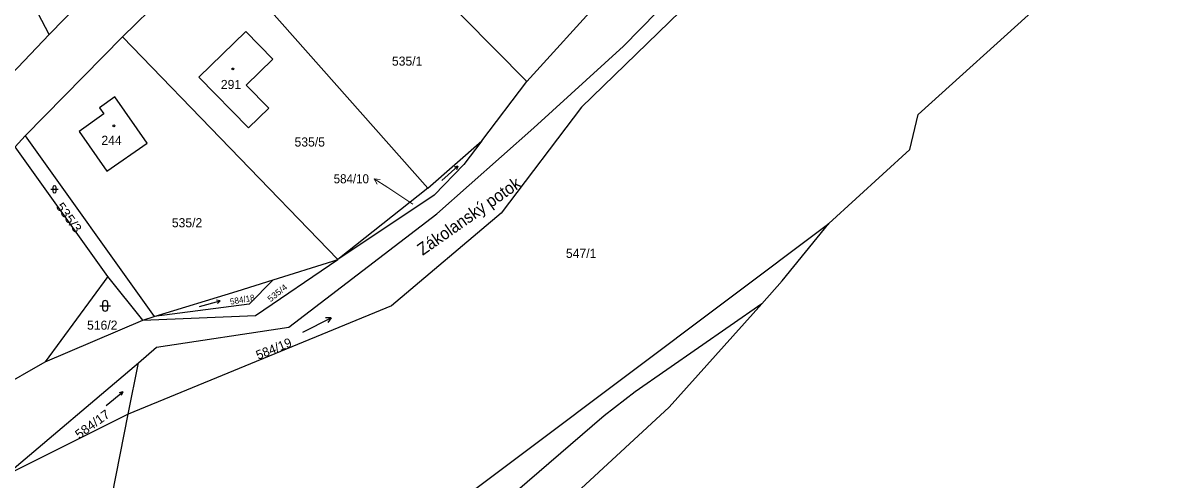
# Model space of a CAD drawing. Extents: x -754445 to -751443, y -1030748 to -1028224.
# Drawn here: x -752550.8 to -752334.9, y -1028524.8 to -1028439.3 of the extents above; entities that cross this region are included whole.
import ezdxf
from ezdxf.enums import TextEntityAlignment as Align

# ---------------------------------------------------------------- set-up
doc = ezdxf.new("R2010")
doc.units = 0
doc.header["$LTSCALE"] = 0.68
for name, color, linetype, lineweight in [('1', 7, 'Continuous', 25), ('3', 7, 'Continuous', 25), ('5', 7, 'Continuous', 25), ('7', 7, 'Continuous', 13)]:
    doc.layers.add(name, color=color, linetype=linetype, lineweight=lineweight)
doc.layers.add('2', color=7, linetype='Continuous')

msp = doc.modelspace()

# ---------------------------------------------------------------- linework, layer by layer
at = {"layer": '1'}
for p, q in [((-752532.24, -1028441.9), (-752515.04, -1028425.14)), ((-752456.6, -1028450.26), (-752441.39, -1028433.5)), ((-752540.27, -1028435.69), (-752545.95, -1028441.45)), ((-752550.47, -1028460.4), (-752526.31, -1028494.25)), ((-752534.98, -1028486.77), (-752552.32, -1028462.48)), ((-752475.1, -1028470.2), (-752491.92, -1028483.53)), ((-752528.41, -1028494.89), (-752534.98, -1028486.77)), ((-752528.41, -1028494.89), (-752526.31, -1028494.25)), ((-752616.34, -1028542.9), (-752546.71, -1028502.68)), ((-752554.14, -1028523.99), (-752529.24, -1028502.86)), ((-752531.14, -1028512.51), (-752529.24, -1028502.86))]:
    msp.add_line(p, q, dxfattribs=at)
for points in [[(-752529.24, -1028502.86), (-752525.84, -1028499.97), (-752501.12, -1028496.21), (-752473.43, -1028475.03), (-752455.24, -1028458.91), (-752438.5, -1028443.67), (-752422.66, -1028427.47), (-752411.63, -1028414.26), (-752408.72, -1028408.7), (-752402.05, -1028401.7), (-752387.55, -1028395.51), (-752380.84, -1028384.53), (-752373.02, -1028380.06), (-752365.04, -1028382.36)], [(-752365.04, -1028382.36), (-752377.46, -1028391.11), (-752401.11, -1028411.16), (-752446.33, -1028455.06), (-752461.39, -1028474.9), (-752481.91, -1028492.23), (-752531.14, -1028512.51)], [(-752575.39, -1028472.41), (-752545.95, -1028441.45), (-752567.4, -1028400.59)], [(-752492.88, -1028413.48), (-752497.81, -1028408.48), (-752515.04, -1028425.14), (-752475.1, -1028470.2), (-752465.01, -1028461.38)], [(-752383.33, -1028456.44), (-752360.81, -1028436.09), (-752334.93, -1028417.99)], [(-752465.01, -1028461.38), (-752456.6, -1028450.26), (-752480.38, -1028426.15)], [(-752504.02, -1028487.38), (-752492.89, -1028483.87), (-752491.92, -1028483.53), (-752532.24, -1028441.9), (-752550.47, -1028460.4), (-752552.32, -1028462.48)], [(-752400.08, -1028476.85), (-752384.89, -1028463), (-752383.33, -1028456.44)], [(-752465.01, -1028461.38), (-752468.36, -1028465.81), (-752473.94, -1028471.51), (-752491.92, -1028483.53)], [(-752534.88, -1028531.48), (-752523.04, -1028531.8), (-752498.1, -1028540.17), (-752490.34, -1028541.8), (-752484.12, -1028541.33), (-752484.21, -1028540.56), (-752490.08, -1028538.54), (-752490.02, -1028537.94), (-752483.59, -1028536.74), (-752475.89, -1028533.73), (-752400.08, -1028476.85)], [(-752412.62, -1028491.84), (-752408.78, -1028487.56), (-752400.08, -1028476.85)], [(-752528.41, -1028494.89), (-752507.33, -1028494.02), (-752491.92, -1028483.53)], [(-752534.98, -1028486.77), (-752546.71, -1028502.68), (-752528.41, -1028494.89)], [(-752526.31, -1028494.25), (-752510.78, -1028489.5), (-752504.02, -1028487.38)], [(-752504.02, -1028487.38), (-752508.51, -1028491.89), (-752526.31, -1028494.25)], [(-752412.62, -1028491.84), (-752436.3, -1028508.34), (-752442.13, -1028512.83), (-752472.74, -1028539.19)], [(-752451.34, -1028530.93), (-752429.95, -1028511.16), (-752412.62, -1028491.84)], [(-752534.88, -1028531.48), (-752531.14, -1028512.51), (-752554.14, -1028523.99), (-752562, -1028528.01)]]:
    msp.add_lwpolyline(points, dxfattribs=at)
for points in [[(-752504.12, -1028446.11), (-752509.07, -1028450.94), (-752504.87, -1028455.25), (-752508.66, -1028458.95), (-752517.92, -1028449.48), (-752509.16, -1028440.94)], [(-752535.71, -1028456.31), (-752540.36, -1028459.64), (-752535.16, -1028467.06), (-752527.61, -1028461.78), (-752533.67, -1028453.13), (-752536.53, -1028455.17)]]:
    msp.add_lwpolyline(points, close=True, dxfattribs=at)
at = {"layer": '3'}
for p, q in [((-752469.471, -1028466.128), (-752469.744, -1028466.811)), ((-752545.631, -1028470.431), (-752544.289, -1028470.431)), ((-752545.295, -1028470.095), (-752545.295, -1028470.766)), ((-752544.625, -1028470.766), (-752544.625, -1028470.095)), ((-752536.471, -1028492.231), (-752534.469, -1028492.231)), ((-752535.971, -1028491.731), (-752535.971, -1028492.732)), ((-752534.969, -1028492.732), (-752534.969, -1028491.731)), ((-752513.926, -1028491.302), (-752514.471, -1028491.796)), ((-752493.158, -1028494.448), (-752493.801, -1028495.338)), ((-752532.155, -1028508.322), (-752532.453, -1028508.995))]:
    msp.add_line(p, q, dxfattribs=at)
for points in [[(-752472.505, -1028468.765), (-752469.471, -1028466.128), (-752470.185, -1028466.304)], [(-752517.809, -1028492.343), (-752513.926, -1028491.302), (-752514.645, -1028491.147)], [(-752498.504, -1028497.172), (-752493.158, -1028494.448), (-752494.256, -1028494.445)], [(-752535.28, -1028510.852), (-752532.155, -1028508.322), (-752532.876, -1028508.473)]]:
    msp.add_lwpolyline(points, dxfattribs=at)
for centre, radius, start, end in [((-752544.96, -1028470.0956), 0.335, 0, 180), ((-752544.96, -1028470.7656), 0.335, 180, 359.98789), ((-752535.47, -1028491.7309), 0.5, 0, 180), ((-752535.47, -1028492.7309), 0.5, 180, 359.98789)]:
    msp.add_arc(centre, radius, start, end, dxfattribs=at)
at = {"layer": '5'}
for centre in [(-752511.5868, -1028447.9192), (-752533.8268, -1028458.5692)]:
    msp.add_circle(centre, 0.175, dxfattribs=at)
at = {"layer": '7'}
msp.add_line((-752485.127, -1028468.476), (-752484.56, -1028469.441), dxfattribs=at)
msp.add_lwpolyline([(-752477.89, -1028473.22), (-752482.61, -1028470.11), (-752485.127, -1028468.476), (-752484.014, -1028468.601)], dxfattribs=at)

# ---------------------------------------------------------------- texts
at = {"layer": '2'}
for s, p in [('535/1', (-752478.97, -1028447.3)), ('291', (-752511.929, -1028451.67)), ('244', (-752534.279, -1028462.11)), ('535/5', (-752497.19, -1028462.43)), ('535/2', (-752520.15, -1028477.53)), ('547/1', (-752446.41, -1028483.26)), ('516/2', (-752536.02, -1028496.69))]:
    msp.add_text(s, height=1.7, dxfattribs=at).set_placement(p, align=Align.CENTER)
at = {"layer": '2', "width": 0.95}
msp.add_text('584/10', height=1.7, dxfattribs=at).set_placement((-752486.11, -1028469.31), align=Align.RIGHT)
at = {"layer": '2'}
for s, height, rotation, width, p in [('535/3', 1.7, 306, 1.1, (-752542.9351, -1028476.2014)), ('535/4', 1.14, 39, 1.1, (-752502.9017, -1028490.2591)), ('584/17', 1.7, 36, 1.05, (-752537.3666, -1028515.055))]:
    msp.add_text(s, height=height, rotation=rotation, dxfattribs=dict(at, width=width)).set_placement(p, align=Align.CENTER)
for s, height, rotation, p in [('584/18', 1.14, 10, (-752509.715, -1028491.6194)), ('584/19', 1.7, 22, (-752503.6089, -1028501.032))]:
    msp.add_text(s, height=height, rotation=rotation, dxfattribs=at).set_placement(p, align=Align.CENTER)
at = {"layer": '7', "width": 0.95}
msp.add_text('Zákolanský potok', height=2.3, rotation=35, dxfattribs=at).set_placement((-752466.7506, -1028476.372), align=Align.CENTER)

doc.saveas('drawing.dxf')
